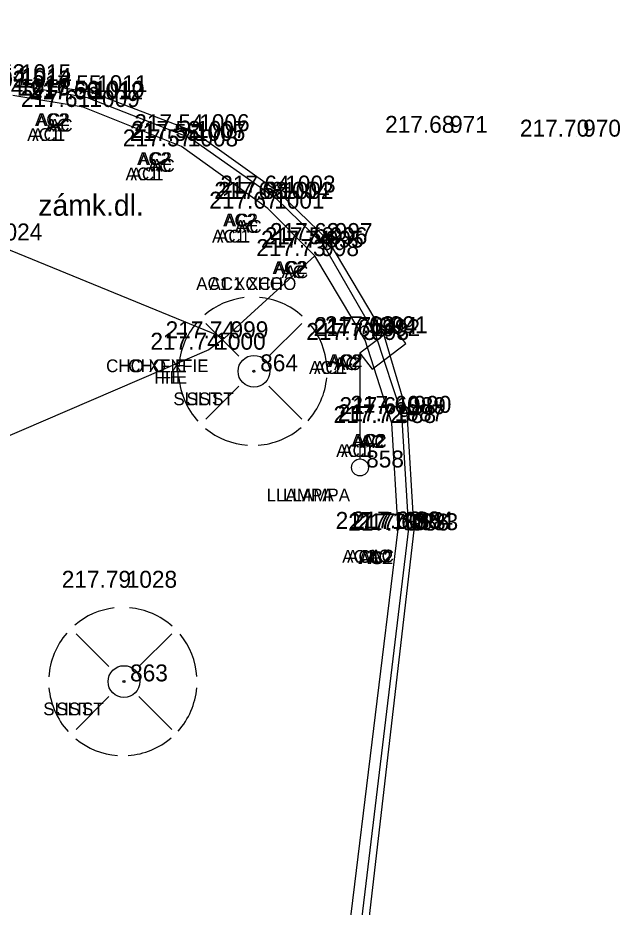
# Model space of a CAD drawing. Extents: x -471047 to -470889, y -1102859 to -1102000.
# Drawn here: x -470994.33 to -470980, y -1102564.92 to -1102543.92 of the extents above; entities that cross this region are included whole.
import ezdxf

# ---------------------------------------------------------------- set-up
doc = ezdxf.new("R2010")
doc.units = 0
for name, color, linetype in [('Vrstva 1', 7, 'Continuous'), ('Vrstva 16', 7, 'Continuous'), ('Vrstva 22', 7, 'Continuous'), ('Vrstva 23', 7, 'Continuous'), ('Vrstva 34', 7, 'Continuous'), ('Vrstva 35', 7, 'Continuous'), ('Vrstva 36', 7, 'Continuous'), ('Vrstva 38', 7, 'Continuous'), ('Vrstva 5', 7, 'Continuous'), ('Vrstva 7', 7, 'Continuous'), ('Vrstva 8', 7, 'Continuous')]:
    doc.layers.add(name, color=color, linetype=linetype)

msp = doc.modelspace()

# ---------------------------------------------------------------- linework, layer by layer
at = {"layer": 'Vrstva 1'}
for points in [[(-471040.344, -1102858.385), (-471031.676, -1102846.187), (-471026.357, -1102838.629), (-471023.212, -1102833.975), (-471019.21, -1102827.465), (-471016.861, -1102823.272), (-471013.099, -1102815.912), (-471010.824, -1102810.955), (-471007.329, -1102802.292), (-471005.34, -1102796.515), (-471002.842, -1102787.838), (-471001.3, -1102780.997), (-471000.19, -1102774.713), (-470999.247, -1102768.204), (-470998.794, -1102764.784), (-470997.199, -1102751.812), (-470994.899, -1102732.807), (-470992.551, -1102713.262), (-470990.326, -1102694.887), (-470988.122, -1102676.57), (-470985.812, -1102657.305), (-470983.537, -1102638.407), (-470981.386, -1102620.622), (-470979.843, -1102608.014), (-470976.377, -1102579.253), (-470972.945, -1102550.69), (-470970.475, -1102530.206), (-470967.905, -1102508.801), (-470965.053, -1102485.131), (-470962.734, -1102465.9), (-470960.173, -1102444.812), (-470957.795, -1102425.103), (-470954.965, -1102401.839), (-470953.834, -1102392.574), (-470952.33, -1102379.985), (-470950.744, -1102366.853), (-470948.978, -1102352.106), (-470947.037, -1102335.844), (-470944.949, -1102318.462), (-470944.013, -1102310.745), (-470942.39, -1102297.267), (-470939.519, -1102273.45), (-470937.593, -1102257.43), (-470936.064, -1102244.81), (-470934.114, -1102228.634), (-470931.621, -1102207.856), (-470929.536, -1102190.857), (-470926.572, -1102166.31), (-470924.91, -1102152.663), (-470923.413, -1102140.333), (-470921.923, -1102127.669), (-470921.155, -1102120.084), (-470920.446, -1102109.574), (-470919.912, -1102099.137), (-470919.63, -1102088.981), (-470919.523, -1102081.193), (-470919.563, -1102070.395), (-470919.714, -1102064.236), (-470920.134, -1102054.704), (-470920.462, -1102047.615), (-470920.599, -1102044.52), (-470920.743, -1102041.873), (-470921.125, -1102034.455), (-470921.774, -1102030.337), (-470922.418, -1102027.787), (-470923.734, -1102023.93), (-470924.872, -1102021.434), (-470926.752, -1102018.182), (-470927.953, -1102016.45), (-470929.616, -1102014.424), (-470932.252, -1102011.756), (-470935.111, -1102009.425), (-470938.391, -1102007.371), (-470942.651, -1102005.401)], [(-471041.328, -1102857.18), (-471032.144, -1102844.242), (-471027.583, -1102837.763), (-471024.388, -1102833.028), (-471020.451, -1102826.6), (-471018.089, -1102822.378), (-471014.542, -1102815.445), (-471012.233, -1102810.418), (-471009.247, -1102803.108), (-471006.795, -1102796.098), (-471004.315, -1102787.532), (-471002.782, -1102780.723), (-471001.674, -1102774.458), (-471000.75, -1102768.095), (-471000.28, -1102764.601), (-470998.692, -1102751.741), (-470996.378, -1102732.635), (-470994.028, -1102713.058), (-470991.808, -1102694.749), (-470989.616, -1102676.447), (-470987.284, -1102657.013), (-470985.031, -1102638.272), (-470982.87, -1102620.431), (-470981.334, -1102607.933), (-470977.881, -1102579.263), (-470974.429, -1102550.492), (-470971.964, -1102530.054), (-470969.391, -1102508.607), (-470966.54, -1102484.984), (-470964.231, -1102465.853), (-470961.679, -1102444.752), (-470959.304, -1102425.078), (-470956.455, -1102401.634), (-470955.339, -1102392.489), (-470953.812, -1102379.71), (-470952.249, -1102366.808), (-470950.479, -1102352.023), (-470948.536, -1102335.868), (-470946.426, -1102318.233), (-470945.493, -1102310.531), (-470943.864, -1102297.013), (-470940.984, -1102273.071), (-470939.078, -1102257.195), (-470937.559, -1102244.684), (-470935.592, -1102228.353), (-470933.101, -1102207.653), (-470931.011, -1102190.57), (-470928.046, -1102166.021), (-470926.409, -1102152.578), (-470924.898, -1102140.121), (-470923.427, -1102127.544), (-470922.647, -1102119.826), (-470921.919, -1102109.229), (-470921.42, -1102099.134), (-470921.127, -1102089.016), (-470921.023, -1102081.453), (-470921.061, -1102070.468), (-470921.209, -1102064.314), (-470921.666, -1102053.966), (-470922.156, -1102043.345), (-470922.299, -1102039.934), (-470922.637, -1102034.36), (-470923.091, -1102031.241), (-470923.847, -1102028.247), (-470925.083, -1102024.594), (-470926.222, -1102022.086), (-470928.04, -1102018.943), (-470929.138, -1102017.357), (-470930.929, -1102015.175), (-470933.062, -1102013.049), (-470936.379, -1102010.368), (-470939.169, -1102008.662), (-470942.899, -1102006.906), (-470945.661, -1102005.908)], [(-471043.557, -1102855.955), (-471035.129, -1102844.026), (-471029.872, -1102836.499), (-471026.577, -1102831.578), (-471022.675, -1102825.415), (-471020.123, -1102821.053), (-471016.667, -1102814.59), (-471014.208, -1102809.45), (-471011.177, -1102802.451), (-471008.55, -1102795.333), (-471006.082, -1102787.209), (-471004.464, -1102780.376), (-471003.265, -1102774.167), (-471002.327, -1102767.948), (-471001.636, -1102762.527), (-471000.297, -1102751.605), (-470997.959, -1102732.524), (-470995.602, -1102712.802), (-470993.412, -1102694.623), (-470991.21, -1102676.17), (-470988.891, -1102656.857), (-470986.625, -1102638.083), (-470984.455, -1102620.195), (-470982.936, -1102607.733), (-470979.497, -1102579.223), (-470976.023, -1102550.279), (-470973.554, -1102529.822), (-470970.991, -1102508.497), (-470968.146, -1102484.787), (-470965.835, -1102465.72), (-470963.284, -1102444.529), (-470960.91, -1102424.942), (-470958.043, -1102401.343), (-470956.946, -1102392.356), (-470955.396, -1102379.408), (-470953.851, -1102366.636), (-470952.049, -1102351.733), (-470950.124, -1102335.611), (-470948.034, -1102318.083), (-470947.094, -1102310.328), (-470945.421, -1102296.51), (-470942.58, -1102272.848), (-470940.675, -1102256.948), (-470939.176, -1102244.526), (-470937.187, -1102228.174), (-470934.708, -1102207.467), (-470932.621, -1102190.433), (-470929.634, -1102165.778), (-470928.004, -1102152.415), (-470926.45, -1102139.595), (-470925.003, -1102127.418), (-470924.249, -1102119.695), (-470923.515, -1102109.093), (-470923.018, -1102099.069), (-470922.711, -1102088.911), (-470922.643, -1102081.356), (-470922.797, -1102070.414), (-470923.018, -1102064.454), (-470923.52, -1102053.203), (-470923.823, -1102047.529), (-470924.123, -1102041.506), (-470924.462, -1102037.486), (-470924.934, -1102031.904), (-470925.664, -1102028.672), (-470926.771, -1102025.506), (-470927.959, -1102022.914), (-470929.674, -1102020.028), (-470930.76, -1102018.498), (-470932.447, -1102016.478), (-470935.215, -1102013.816), (-470937.644, -1102011.98), (-470940.381, -1102010.371), (-470943.968, -1102008.669), (-470947.145, -1102007.524), (-470950.874, -1102006.74)], [(-471044.756, -1102855.056), (-471036.376, -1102843.177), (-471031.167, -1102835.741), (-471027.859, -1102830.8), (-471023.934, -1102824.593), (-471021.43, -1102820.312), (-471018.011, -1102813.91), (-471015.536, -1102808.75), (-471012.578, -1102801.897), (-471009.95, -1102794.77), (-471007.561, -1102786.914), (-471005.936, -1102780.074), (-471004.727, -1102773.818), (-471003.828, -1102767.827), (-471003.121, -1102762.345), (-471001.787, -1102751.467), (-470999.446, -1102732.348), (-470997.073, -1102712.539), (-470994.902, -1102694.521), (-470992.696, -1102676.023), (-470990.376, -1102656.68), (-470988.131, -1102638.071), (-470985.947, -1102620.018), (-470984.417, -1102607.512), (-470980.993, -1102579.08), (-470977.514, -1102550.137), (-470975.048, -1102529.649), (-470972.488, -1102508.37), (-470969.618, -1102484.508), (-470967.34, -1102465.669), (-470964.767, -1102444.39), (-470962.402, -1102424.781), (-470959.534, -1102401.193), (-470958.432, -1102392.151), (-470956.883, -1102379.208), (-470955.335, -1102366.424), (-470953.535, -1102351.506), (-470951.606, -1102335.399), (-470949.519, -1102317.94), (-470948.575, -1102310.159), (-470946.889, -1102296.144), (-470944.056, -1102272.618), (-470942.139, -1102256.659), (-470940.657, -1102244.341), (-470938.638, -1102227.749), (-470936.19, -1102207.298), (-470934.102, -1102190.255), (-470931.124, -1102165.639), (-470929.492, -1102152.254), (-470927.915, -1102139.252), (-470926.46, -1102127.103), (-470925.74, -1102119.604), (-470925.012, -1102108.913), (-470924.523, -1102099.054), (-470924.217, -1102088.866), (-470924.148, -1102081.334), (-470924.301, -1102070.391), (-470924.518, -1102064.43), (-470924.97, -1102054.435), (-470925.588, -1102041.569), (-470925.963, -1102035.313), (-470926.405, -1102032.225), (-470927.078, -1102029.198), (-470928.123, -1102026.148), (-470929.318, -1102023.558), (-470930.84, -1102020.97), (-470931.868, -1102019.515), (-470933.443, -1102017.605), (-470936.26, -1102014.885), (-470938.429, -1102013.255), (-470941.213, -1102011.639), (-470944.847, -1102009.927), (-470947.723, -1102008.912), (-470951.444, -1102008.161), (-470954.511, -1102007.931), (-470957.895, -1102008.041)]]:
    msp.add_spline(points, degree=3, dxfattribs=at)
at = {"layer": 'Vrstva 16'}
for p, q in [((-470989.114, -1102551.914), (-470989.89, -1102551.139)), ((-470988.404, -1102551.914), (-470987.63, -1102551.139)), ((-470989.114, -1102552.624), (-470989.89, -1102553.399)), ((-470988.404, -1102552.624), (-470987.63, -1102553.399)), ((-470992.182, -1102559.239), (-470992.956, -1102558.464)), ((-470991.472, -1102559.239), (-470990.696, -1102558.464)), ((-470992.182, -1102559.949), (-470992.956, -1102560.724)), ((-470991.472, -1102559.949), (-470990.696, -1102560.724))]:
    msp.add_line(p, q, dxfattribs=at)
for centre, radius in [((-470988.759, -1102552.269), 0.375), ((-470988.759, -1102552.269), 0.025), ((-470988.759, -1102552.269), 0.025), ((-470991.826, -1102559.594), 0.375), ((-470991.826, -1102559.594), 0.025), ((-470991.826, -1102559.594), 0.025)]:
    msp.add_circle(centre, radius, dxfattribs=at)
for centre, start, end in [((-470988.785, -1102552.269), 96.7144, 130.447), ((-470988.785, -1102552.269), 48.1897, 84.9117), ((-470988.785, -1102552.269), 139.23, 176.4602), ((-470988.785, -1102552.269), 3.8615, 39.6013), ((-470988.785, -1102552.269), 184.9408, 222.2827), ((-470988.785, -1102552.269), 318.1086, 355.0481), ((-470988.785, -1102552.269), 230.4703, 265.8356), ((-470988.785, -1102552.269), 274.1732, 310.7861), ((-470991.851, -1102559.594), 96.7144, 130.447), ((-470991.851, -1102559.594), 48.1897, 84.9117), ((-470991.851, -1102559.594), 139.23, 176.4602), ((-470991.851, -1102559.594), 3.8615, 39.6013), ((-470991.851, -1102559.594), 184.9408, 222.2827), ((-470991.851, -1102559.594), 318.1086, 355.0481), ((-470991.851, -1102559.594), 230.4703, 265.8356), ((-470991.851, -1102559.594), 274.1732, 310.7861)]:
    msp.add_arc(centre, 1.75, start, end, dxfattribs=at)
at = {"layer": 'Vrstva 23'}
for p, q in [((-470985.461, -1102551.235), (-470986.256, -1102551.84)), ((-470985.171, -1102551.612), (-470985.461, -1102551.235)), ((-470985.968, -1102552.218), (-470985.171, -1102551.612)), ((-470986.256, -1102551.84), (-470986.256, -1102554.34)), ((-470986.256, -1102551.84), (-470985.968, -1102552.218))]:
    msp.add_line(p, q, dxfattribs=at)
msp.add_circle((-470986.256, -1102554.54), 0.2, dxfattribs=at)
at = {"layer": 'Vrstva 34'}
for p, q in [((-470992.61, -1102545.68), (-470992.61, -1102545.68)), ((-470992.71, -1102545.85), (-470992.71, -1102545.85)), ((-470992.68, -1102545.81), (-470992.68, -1102545.81)), ((-470992.79, -1102546.03), (-470992.79, -1102546.03)), ((-470990.2, -1102546.6), (-470990.2, -1102546.6)), ((-470984.28, -1102546.64), (-470984.28, -1102546.64)), ((-470981.14, -1102546.73), (-470981.14, -1102546.73)), ((-470990.3, -1102546.83), (-470990.3, -1102546.83)), ((-470990.27, -1102546.76), (-470990.27, -1102546.76)), ((-470990.47, -1102546.96), (-470990.47, -1102546.96)), ((-470988.31, -1102548.2), (-470988.31, -1102548.2)), ((-470988.22, -1102548.2), (-470988.22, -1102548.2)), ((-470988.17, -1102548.05), (-470988.17, -1102548.05)), ((-470988.43, -1102548.43), (-470988.43, -1102548.43)), ((-470987, -1102549.17), (-470987, -1102549.17)), ((-470987.21, -1102549.35), (-470987.21, -1102549.35)), ((-470987.12, -1102549.27), (-470987.12, -1102549.27)), ((-470987.32, -1102549.55), (-470987.32, -1102549.55)), ((-470989.46, -1102551.49), (-470989.46, -1102551.49)), ((-470986.14, -1102551.53), (-470986.14, -1102551.53)), ((-470985.95, -1102551.39), (-470985.95, -1102551.39)), ((-470985.88, -1102551.44), (-470985.88, -1102551.44)), ((-470985.7, -1102551.37), (-470985.7, -1102551.37)), ((-470989.82, -1102551.76), (-470989.82, -1102551.76)), ((-470988.76, -1102552.27), (-470988.76, -1102552.27)), ((-470985.31, -1102553.45), (-470985.31, -1102553.45)), ((-470985.27, -1102553.28), (-470985.27, -1102553.28)), ((-470985.14, -1102553.25), (-470985.14, -1102553.25)), ((-470985.5, -1102553.49), (-470985.5, -1102553.49)), ((-470986.26, -1102554.54), (-470986.26, -1102554.54)), ((-470985.36, -1102555.99), (-470985.36, -1102555.99)), ((-470985.19, -1102556.03), (-470985.19, -1102556.03)), ((-470985.1, -1102555.98), (-470985.1, -1102555.98)), ((-470984.98, -1102556.02), (-470984.98, -1102556.02)), ((-470991.91, -1102557.38), (-470991.91, -1102557.38)), ((-470991.83, -1102559.59), (-470991.83, -1102559.59))]:
    msp.add_line(p, q, dxfattribs=at)
at = {"layer": 'Vrstva 5'}
for p, q in [((-470992.608, -1102545.683), (-470994.415, -1102545.417)), ((-470990.201, -1102546.601), (-470992.608, -1102545.683)), ((-470988.172, -1102548.046), (-470990.201, -1102546.601)), ((-470987.004, -1102549.172), (-470988.172, -1102548.046)), ((-470985.704, -1102551.368), (-470987.004, -1102549.172)), ((-470985.144, -1102553.25), (-470985.704, -1102551.368)), ((-470984.977, -1102556.019), (-470985.144, -1102553.25)), ((-470986.297, -1102567.429), (-470984.977, -1102556.019))]:
    msp.add_line(p, q, dxfattribs=at)
at = {"layer": 'Vrstva 7'}
for p, q in [((-470992.787, -1102546.033), (-470994.45, -1102545.761)), ((-470990.47, -1102546.964), (-470992.787, -1102546.033)), ((-470988.43, -1102548.428), (-470990.47, -1102546.964)), ((-470987.318, -1102549.546), (-470988.43, -1102548.428)), ((-470986.136, -1102551.535), (-470987.318, -1102549.546)), ((-470985.501, -1102553.492), (-470986.136, -1102551.535)), ((-470985.359, -1102555.993), (-470985.501, -1102553.492)), ((-470986.719, -1102567.201), (-470985.359, -1102555.993))]:
    msp.add_line(p, q, dxfattribs=at)
at = {"layer": 'Vrstva 8'}
for p, q in [((-470992.683, -1102545.814), (-470994.4, -1102545.507)), ((-470990.274, -1102546.761), (-470992.683, -1102545.814)), ((-470988.221, -1102548.203), (-470990.274, -1102546.761)), ((-470987.124, -1102549.272), (-470988.221, -1102548.203)), ((-470989.456, -1102551.487), (-470995.092, -1102549.177)), ((-470985.875, -1102551.439), (-470987.124, -1102549.272)), ((-470987.318, -1102549.546), (-470989.456, -1102551.487)), ((-470989.456, -1102551.487), (-470989.822, -1102551.764)), ((-470985.272, -1102553.284), (-470985.875, -1102551.439)), ((-470989.822, -1102551.764), (-470995.833, -1102554.354)), ((-470985.101, -1102555.977), (-470985.272, -1102553.284)), ((-470986.467, -1102567.319), (-470985.101, -1102555.977))]:
    msp.add_line(p, q, dxfattribs=at)

# ---------------------------------------------------------------- texts
at = {"layer": 'Vrstva 22'}
msp.add_text('zámk.dl.', height=0.5, dxfattribs=at).set_placement((-470993.847, -1102548.598))
at = {"layer": 'Vrstva 35'}
for s, p in [('AC2', (-470993.926, -1102546.48)), ('AC2', (-470993.885, -1102546.48)), ('AC', (-470993.669, -1102546.61)), ('AC', (-470993.594, -1102546.61)), ('AC1', (-470994.107, -1102546.83)), ('AC1', (-470993.99, -1102546.83)), ('AC2', (-470991.516, -1102547.4)), ('AC2', (-470991.475, -1102547.4)), ('AC', (-470991.259, -1102547.56)), ('AC', (-470991.184, -1102547.56)), ('AC1', (-470991.787, -1102547.76)), ('AC1', (-470991.67, -1102547.76)), ('AC2', (-470989.486, -1102548.85)), ('AC2', (-470989.445, -1102548.85)), ('AC', (-470989.209, -1102549)), ('AC', (-470989.134, -1102549)), ('AC1', (-470989.747, -1102549.23)), ('AC1', (-470989.63, -1102549.23)), ('AC2', (-470988.316, -1102549.97)), ('AC2', (-470988.275, -1102549.97)), ('AC', (-470988.109, -1102550.07)), ('AC', (-470988.034, -1102550.07)), ('AC1 XCHO', (-470990.121, -1102550.35)), ('AC1 XCHO', (-470989.809, -1102550.35)), ('AC2', (-470987.016, -1102552.17)), ('AC2', (-470986.975, -1102552.17)), ('AC', (-470986.869, -1102552.24)), ('AC', (-470986.794, -1102552.24)), ('CHO XFIE', (-470992.247, -1102552.29)), ('CHO XFIE', (-470991.724, -1102552.29)), ('AC1', (-470987.457, -1102552.33)), ('AC1', (-470987.34, -1102552.33)), ('FIE', (-470991.107, -1102552.56)), ('FIE', (-470990.959, -1102552.56)), ('SLIST', (-470990.66, -1102553.07)), ('SLIST', (-470990.349, -1102553.07)), ('AC2', (-470986.456, -1102554.05)), ('AC2', (-470986.415, -1102554.05)), ('AC', (-470986.259, -1102554.08)), ('AC', (-470986.184, -1102554.08)), ('AC1', (-470986.817, -1102554.29)), ('AC1', (-470986.7, -1102554.29)), ('LLAMPA', (-470988.46, -1102555.34)), ('LLAMPA', (-470988.074, -1102555.34)), ('AC1', (-470986.677, -1102556.79)), ('AC1', (-470986.56, -1102556.79)), ('AC2', (-470986.296, -1102556.82)), ('AC2', (-470986.255, -1102556.82)), ('AC', (-470986.089, -1102556.78)), ('AC', (-470986.014, -1102556.78)), ('SLIST', (-470993.73, -1102560.39)), ('SLIST', (-470993.419, -1102560.39))]:
    msp.add_text(s, height=0.3, dxfattribs=at).set_placement(p)
at = {"layer": 'Vrstva 36'}
for s, p in [(' 1015', (-470994.41, -1102545.42)), (' 1013', (-470994.41, -1102545.57)), (' 1014', (-470994.4, -1102545.51)), (' 1016', (-470994.45, -1102545.76)), (' 1012', (-470992.71, -1102545.85)), (' 1010', (-470992.68, -1102545.81)), (' 1011', (-470992.61, -1102545.68)), (' 1009', (-470992.79, -1102546.03)), (' 1006', (-470990.2, -1102546.6)), (' 971', (-470984.28, -1102546.64)), (' 1005', (-470990.3, -1102546.83)), (' 1007', (-470990.27, -1102546.76)), (' 970', (-470981.14, -1102546.73)), (' 1008', (-470990.47, -1102546.96)), (' 1003', (-470988.17, -1102548.05)), (' 1004', (-470988.31, -1102548.2)), (' 1002', (-470988.22, -1102548.2)), (' 1001', (-470988.43, -1102548.43)), (' 1024', (-470995.09, -1102549.18)), (' 997', (-470987, -1102549.17)), (' 995', (-470987.21, -1102549.35)), (' 996', (-470987.12, -1102549.27)), (' 998', (-470987.32, -1102549.55)), (' 999', (-470989.46, -1102551.49)), (' 993', (-470986.14, -1102551.53)), (' 994', (-470985.95, -1102551.39)), (' 992', (-470985.88, -1102551.44)), (' 991', (-470985.7, -1102551.37)), (' 1000', (-470989.82, -1102551.76)), (' 864', (-470988.76, -1102552.27)), (' 989', (-470985.27, -1102553.28)), (' 990', (-470985.14, -1102553.25)), (' 988', (-470985.5, -1102553.49)), (' 987', (-470985.31, -1102553.45)), (' 858', (-470986.26, -1102554.54)), (' 985', (-470985.36, -1102555.99)), (' 986', (-470985.19, -1102556.03)), (' 984', (-470985.1, -1102555.98)), (' 983', (-470984.98, -1102556.02)), (' 1028', (-470991.91, -1102557.38)), (' 863', (-470991.83, -1102559.59))]:
    msp.add_text(s, height=0.4, dxfattribs=at).set_placement(p)
at = {"layer": 'Vrstva 38'}
for s, p in [('217.53 ', (-470995.793, -1102545.42)), ('217.62 ', (-470995.791, -1102545.57)), ('217.54 ', (-470995.782, -1102545.51)), ('217.64 ', (-470995.832, -1102545.76)), ('217.60 ', (-470994.053, -1102545.85)), ('217.56 ', (-470994.04, -1102545.81)), ('217.55 ', (-470993.994, -1102545.68)), ('217.61 ', (-470994.26, -1102546.03)), ('217.54 ', (-470991.582, -1102546.6)), ('217.68 ', (-470985.664, -1102546.64)), ('217.55 ', (-470991.684, -1102546.83)), ('217.52 ', (-470991.651, -1102546.76)), ('217.70 ', (-470982.483, -1102546.73)), ('217.57 ', (-470991.853, -1102546.96)), ('217.64 ', (-470989.552, -1102548.05)), ('217.68 ', (-470989.694, -1102548.2)), ('217.63 ', (-470989.603, -1102548.2)), ('217.67 ', (-470989.813, -1102548.43)), ('217.62 ', (-470988.381, -1102549.17)), ('217.74 ', (-470988.592, -1102549.35)), ('217.58 ', (-470988.504, -1102549.27)), ('217.73 ', (-470988.703, -1102549.55)), ('217.74 ', (-470990.842, -1102551.49)), ('217.73 ', (-470987.523, -1102551.53)), ('217.61 ', (-470987.35, -1102551.44)), ('217.73 ', (-470987.333, -1102551.39)), ('217.63 ', (-470987.083, -1102551.37)), ('217.74 ', (-470991.202, -1102551.76)), ('217.61 ', (-470986.74, -1102553.28)), ('217.60 ', (-470986.483, -1102553.25)), ('217.72 ', (-470986.881, -1102553.49)), ('217.71 ', (-470986.78, -1102553.45)), ('217.71 ', (-470986.83, -1102555.99)), ('217.70 ', (-470986.533, -1102556.03)), ('217.60 ', (-470986.443, -1102555.98)), ('217.60 ', (-470986.323, -1102556.02)), ('217.79 ', (-470993.294, -1102557.38))]:
    msp.add_text(s, height=0.4, dxfattribs=at).set_placement(p)

doc.saveas('drawing.dxf')
